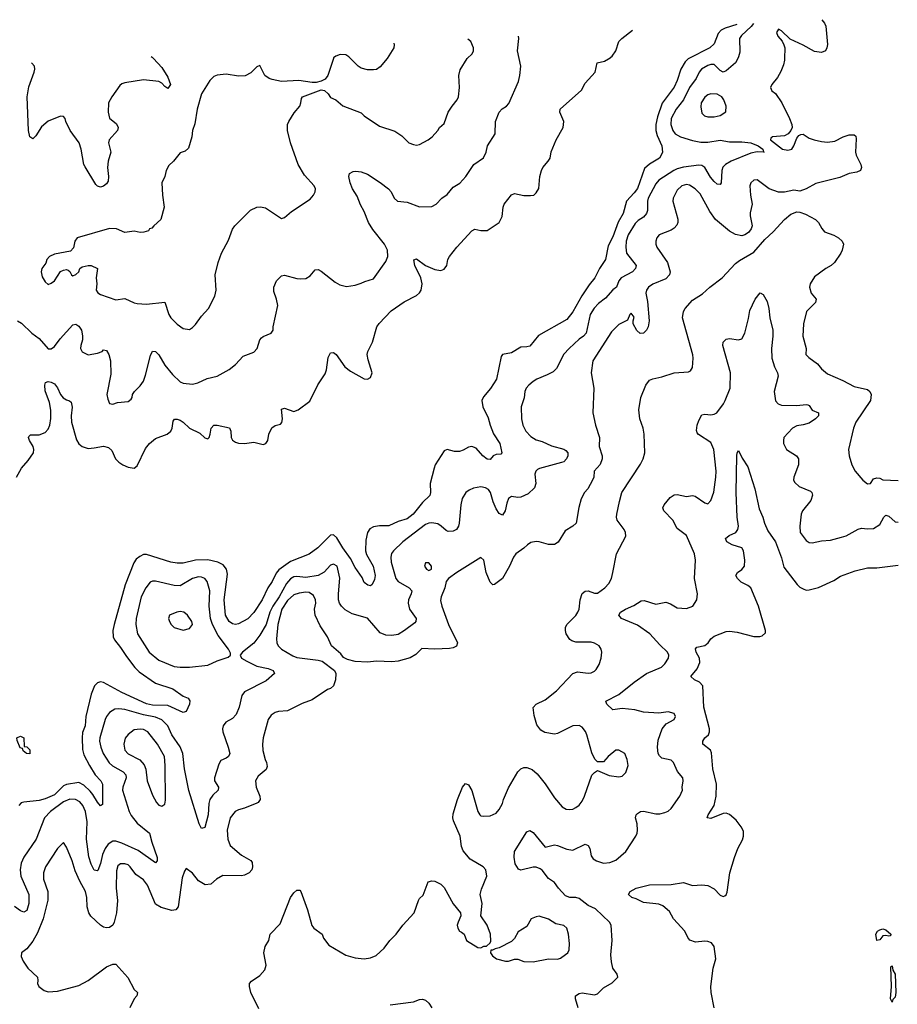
# Model space of a CAD drawing. Header units: inches. Extents: x 1834610 to 2027685, y 642842 to 774116.
# Tile 626 of 632: x 2010904 to 2016624, y 763834 to 770253. Entities that reach past the tile are written whole.
import ezdxf

# ---------------------------------------------------------------- set-up
doc = ezdxf.new("R2010")
doc.units = ezdxf.units.IN
doc.header["$MEASUREMENT"] = 0
doc.layers.add('C0716', color=7, linetype='Continuous')
doc.layers.add('C0717', color=7, linetype='Continuous')

msp = doc.modelspace()

# ---------------------------------------------------------------- linework, layer by layer
at = {"layer": 'C0716', "color": 5}
for points, elevation in [([(2015584.5, 770000), (2015570, 769971.6), (2015510, 769919.2), (2015490, 769911.9), (2015470, 769922.2), (2015430, 769960.2), (2015410, 769961.5), (2015390, 769954.9), (2015348.3, 769930), (2015332.8, 769910), (2015314.1, 769870), (2015269.1, 769810), (2015230.4, 769729.6), (2015183.3, 769670), (2015150.1, 769610), (2015148.9, 769570), (2015161.2, 769530), (2015175.6, 769510), (2015211.7, 769490), (2015290, 769464.9), (2015344.3, 769455.7), (2015390, 769455.1), (2015470, 769468.6), (2015530, 769457), (2015610, 769457), (2015668.8, 769450), (2015717.6, 769430), (2015747.4, 769410), (2015751.5, 769391.5), (2015756, 769390), (2015711, 769391), (2015670, 769383.4), (2015541.7, 769330), (2015505.3, 769310), (2015488, 769292), (2015480.1, 769270), (2015475.9, 769190), (2015470, 769177.6), (2015450, 769179.8), (2015430, 769197.2), (2015406.9, 769226.9), (2015369.4, 769289.4), (2015350, 769301.7), (2015330, 769304.5), (2015230, 769292.4), (2015190, 769279.9), (2015167.5, 769270), (2015070, 769206.6), (2015050, 769182.4), (2015000.3, 769090), (2014995.6, 769070), (2014996.2, 769010), (2014990.6, 768989.4), (2014970, 768964.8), (2014936.2, 768943.8), (2014916.1, 768923.9), (2014870.6, 768850), (2014857.3, 768810), (2014854, 768770), (2014860.1, 768730), (2014921.3, 768650), (2014917.5, 768630), (2014898.8, 768610), (2014823.8, 768570), (2014808.7, 768550), (2014793.8, 768510), (2014770, 768492.1), (2014721.4, 768438.6), (2014677.1, 768402.9), (2014647.7, 768372.3), (2014622.7, 768330), (2014596.6, 768210), (2014579.7, 768190), (2014550, 768169.8), (2014485.3, 768110), (2014450, 768072.6), (2014402, 767978), (2014382, 767958), (2014343, 767937), (2014274.9, 767910), (2014250, 767894.2), (2014221.7, 767870), (2014206.3, 767850), (2014196.9, 767830), (2014191.3, 767788.7), (2014172.4, 767730), (2014174.9, 767650), (2014183.8, 767610), (2014202.6, 767570), (2014234.8, 767534.8), (2014270, 767514.4), (2014310, 767502), (2014370, 767474), (2014450, 767452.8), (2014464.5, 767444.5), (2014476.5, 767430), (2014476.9, 767410), (2014468.8, 767390), (2014450, 767371.1), (2014434.9, 767365.1), (2014292, 767328), (2014279.7, 767320.3), (2014268.8, 767310), (2014261.5, 767290), (2014269.3, 767230), (2014258.7, 767201.3), (2014217.6, 767162.4), (2014170, 767139.7), (2014150, 767137.6), (2014110, 767143.6), (2014090, 767132.3), (2014078.6, 767101.4), (2014069.1, 767050.9), (2014050, 767022.9), (2014030, 767033.3), (2014010, 767064), (2013989.9, 767110), (2013973.2, 767170), (2013960.3, 767190), (2013940.9, 767200.9), (2013910, 767206.6), (2013861.4, 767198.6), (2013833.8, 767186.2), (2013812.4, 767170), (2013789, 767131), (2013778.3, 767090), (2013769.3, 766970), (2013764.7, 766950), (2013751.6, 766928.4), (2013730, 766918.3), (2013697.3, 766917.3), (2013683.3, 766923.3), (2013652.1, 766952.1), (2013630, 766965.6), (2013590, 766973), (2013570, 766969.9), (2013550, 766961.7), (2013401.7, 766850), (2013339.5, 766790), (2013327.1, 766772.9), (2013322, 766750), (2013324.6, 766715.4), (2013355, 766610), (2013371.4, 766591.4), (2013443.6, 766550), (2013459.1, 766530), (2013455.2, 766510), (2013437.7, 766470), (2013436, 766450), (2013445.4, 766410), (2013487.2, 766350), (2013486.7, 766330), (2013479.2, 766320.8), (2013413.1, 766270), (2013370, 766244.6), (2013330, 766237.2), (2013290, 766239.5), (2013254.6, 766254.6), (2013170, 766350.9), (2013070, 766379.9), (2013026.2, 766406.2), (2013001.9, 766430), (2012988.5, 766450), (2012982.3, 766470), (2012981, 766510), (2012991.4, 766611.4), (2012972.2, 766690), (2012950, 766703.7), (2012930, 766696.5), (2012888.1, 766651.9), (2012850.1, 766629.9), (2012770, 766616), (2012710, 766622.8), (2012690, 766620.1), (2012670, 766606.7), (2012643.1, 766576.9), (2012594.4, 766490), (2012553.5, 766430), (2012534.7, 766390), (2012510.4, 766309.6), (2012470, 766241.4), (2012430, 766187.6), (2012355.5, 766130), (2012340.7, 766110), (2012350.6, 766090), (2012384.9, 766070), (2012450, 766039.2), (2012522.5, 766022.5), (2012556.3, 766010), (2012564.9, 765990), (2012510, 765942), (2012368.8, 765870), (2012352.2, 765847.8), (2012333.4, 765770), (2012315.8, 765724.2), (2012290, 765696.9), (2012247, 765673), (2012230.5, 765650), (2012224.9, 765630), (2012227.4, 765610), (2012263.8, 765510), (2012273.8, 765470), (2012264.9, 765450), (2012250, 765438.3), (2012216, 765424), (2012201.5, 765398.5), (2012174.7, 765310), (2012172.9, 765290), (2012198.7, 765250), (2012198, 765230), (2012163.1, 765196.9), (2012144.2, 765170), (2012136.8, 765143.2), (2012131.7, 765068.3), (2012110, 764986), (2012090, 764980.5), (2012073.7, 765010), (2012007.2, 765227.2), (2011977.7, 765370), (2011968.3, 765470), (2011950, 765511.6), (2011896.2, 765590), (2011869.9, 765650), (2011830, 765688.7), (2011790, 765706.8), (2011710, 765722.1), (2011590, 765755.6), (2011550, 765760.7), (2011523.1, 765756.9), (2011490, 765736.3), (2011470.2, 765709.8), (2011461.6, 765690), (2011425.5, 765570), (2011424.6, 765550), (2011431.8, 765510), (2011447, 765470), (2011487.2, 765407.2), (2011508.2, 765388.2), (2011578.2, 765350), (2011594.8, 765330), (2011596.8, 765310), (2011577.2, 765250), (2011575, 765230), (2011618.2, 765090), (2011630, 765064.7), (2011670, 765014.2), (2011750.2, 764950), (2011765.5, 764890), (2011799.7, 764790), (2011800.3, 764770), (2011790, 764755.6), (2011675.7, 764835.7), (2011570, 764885.2), (2011530, 764897.4), (2011510, 764897.3), (2011481.2, 764878.9), (2011461.9, 764850), (2011444.3, 764810), (2011430, 764752.7), (2011412.9, 764707.2), (2011410, 764702.9), (2011390, 764707.8), (2011370, 764747.3), (2011354.7, 764794.7), (2011339, 764910), (2011343.1, 765023.1), (2011331.8, 765090), (2011315.3, 765130), (2011294.8, 765154.8), (2011268.1, 765168.1), (2011230, 765171.6), (2011190, 765153.3), (2011105, 765090), (2011066, 765050), (2011011.2, 764910), (2010930, 764792.4), (2010913.4, 764753.4), (2010906.5, 764710), (2010910.7, 764670), (2010963, 764550), (2010963.2, 764490), (2010950, 764446), (2010930, 764435.1), (2010910, 764443.1), (2010870, 764471.6)], 260), ([(2010884, 767270), (2010916.4, 767330), (2010960, 767380), (2010993.3, 767430), (2010996.4, 767450), (2010992, 767470), (2010967.2, 767510), (2010960.5, 767530), (2010963.3, 767536.7), (2010973.4, 767546.6), (2011030, 767547.2), (2011070, 767560.7), (2011090, 767583.1), (2011099.8, 767610), (2011107.9, 767652.1), (2011107.5, 767707.5), (2011097.1, 767757.2), (2011070, 767834), (2011067.1, 767870), (2011072, 767888), (2011090, 767894.9), (2011110, 767890.4), (2011130, 767879.3), (2011150, 767853), (2011170.2, 767810.1), (2011187.9, 767787.8), (2011210, 767774.3), (2011228.9, 767768.9), (2011238.6, 767758.6), (2011246.1, 767726.1), (2011240.2, 767670), (2011241.2, 767630), (2011274.3, 767514.3), (2011290, 767487.4), (2011310.2, 767470.2), (2011350, 767458.5), (2011390, 767460.8), (2011450, 767472.6), (2011483.2, 767463.2), (2011505.4, 767445.4), (2011529.1, 767390), (2011550, 767369), (2011576.4, 767350), (2011610, 767334.7), (2011650, 767329.1), (2011670, 767344.6), (2011723.2, 767456.8), (2011748.9, 767491.1), (2011790, 767522.6), (2011864.7, 767550), (2011888.5, 767570), (2011898.2, 767590), (2011905.1, 767634.9), (2011912.3, 767647.7), (2011930, 767648.4), (2011950, 767641.1), (2011970, 767628.9), (2012011.5, 767590), (2012077.2, 767557.2), (2012110, 767527.4), (2012130, 767521.3), (2012138, 767530), (2012145.1, 767550), (2012151.4, 767590), (2012170, 767610.3), (2012190, 767610.3), (2012271.2, 767591.2), (2012279.5, 767570), (2012283.1, 767530), (2012290, 767510.8), (2012310, 767499.3), (2012330, 767493), (2012370, 767490.6), (2012430, 767499.1), (2012490, 767484.4), (2012508.7, 767490), (2012522, 767510), (2012527.3, 767550), (2012547.9, 767592.1), (2012570, 767608.2), (2012604.2, 767615.8), (2012613.4, 767626.6), (2012617.2, 767650), (2012610, 767714.8), (2012630, 767719.5), (2012690, 767699), (2012718.4, 767710), (2012794.4, 767765.6), (2012846.8, 767873.2), (2012896.1, 767943.9), (2012904.5, 767970), (2012915.6, 768050), (2012930, 768080.7), (2012950, 768083), (2012967.3, 768070), (2013023.8, 767990), (2013061.2, 767961.2), (2013150, 767912), (2013170, 767910.3), (2013190, 767920.4), (2013200.4, 767950), (2013175, 768035), (2013169, 768070), (2013172.8, 768090), (2013202.5, 768150), (2013230.9, 768250), (2013247, 768273), (2013325.9, 768354.1), (2013410, 768413.6), (2013490, 768455.8), (2013510, 768472.8), (2013521.5, 768490), (2013526.4, 768530), (2013519.2, 768570), (2013480.3, 768650), (2013472.9, 768687.1), (2013490, 768694), (2013550, 768650.2), (2013610, 768625.5), (2013650, 768618.9), (2013670, 768626.4), (2013688, 768650), (2013695.6, 768690), (2013706, 768710), (2013752.9, 768770), (2013850, 768876.4), (2013870, 768886.7), (2013910, 768878.9), (2013950, 768879.1), (2014030.2, 768929.8), (2014049.5, 768970), (2014054.8, 769030), (2014062.5, 769050), (2014110, 769110.3), (2014130, 769120.7), (2014190, 769107.3), (2014234, 769106), (2014254.5, 769110), (2014270, 769123.8), (2014288.1, 769151.9), (2014295.1, 769230), (2014304.7, 769270), (2014314.3, 769290), (2014349.6, 769330), (2014361.3, 769350), (2014368.5, 769391.5), (2014399.8, 769470), (2014446.8, 769550), (2014449.7, 769589.7), (2014425.1, 769650), (2014427, 769670), (2014565.6, 769794.4), (2014590, 769839.1), (2014654.5, 769910), (2014668.3, 769971.7), (2014716.3, 769983.7), (2014743, 769997), (2014746.7, 770000)], 240), ([(2010890.1, 768290.1), (2010914.8, 768274.8), (2010982.3, 768210), (2011030, 768174), (2011090, 768108.1), (2011110, 768107.5), (2011130, 768121.8), (2011166.7, 768173.3), (2011250, 768264.2), (2011270, 768267), (2011290, 768254), (2011307.2, 768230), (2011312.4, 768192.4), (2011313.6, 768166.4), (2011301.8, 768130), (2011301.2, 768110), (2011310, 768087.2), (2011350, 768068.9), (2011410, 768078.7), (2011441.2, 768090), (2011450, 768101), (2011470, 768096.3), (2011485.3, 768070), (2011496.4, 768030), (2011499, 767941), (2011472.4, 767810), (2011478, 767778), (2011490, 767751.3), (2011510, 767745.5), (2011541.7, 767758.3), (2011610, 767763), (2011630, 767778.8), (2011637, 767790), (2011639.5, 767810), (2011652, 767830), (2011690, 767866.7), (2011710, 767896.4), (2011724.5, 767935.5), (2011755.8, 768064.2), (2011770, 768092.4), (2011790, 768090.3), (2011810, 768068.7), (2011850, 768000.3), (2011899.7, 767939.7), (2011950, 767892.7), (2011970, 767883.7), (2012030, 767877.6), (2012065.5, 767885.5), (2012125.6, 767914.4), (2012190.8, 767929.2), (2012270, 767972.7), (2012310, 768006), (2012359.6, 768060.4), (2012430, 768084.9), (2012451, 768109), (2012470, 768166), (2012480.1, 768179.9), (2012490, 768188.2), (2012542, 768210), (2012556, 768230), (2012555.1, 768250), (2012585.6, 768390), (2012578.5, 768430), (2012561.3, 768481.3), (2012559.8, 768510), (2012576.8, 768550), (2012610, 768582.4), (2012630, 768587.7), (2012710, 768566.3), (2012736.6, 768563.4), (2012770, 768566.7), (2012797.7, 768582.3), (2012830, 768622), (2012850, 768623.8), (2012870, 768614.4), (2012961.2, 768541.2), (2012990, 768524.9), (2013034.2, 768514.2), (2013090, 768522.4), (2013130, 768534.9), (2013152.9, 768547.1), (2013210, 768563), (2013290, 768676.3), (2013302.7, 768710), (2013301.8, 768750), (2013280.9, 768790), (2013205.5, 768885.5), (2013176.8, 768930), (2013150, 769002), (2013125.4, 769045.4), (2013102.6, 769102.6), (2013074, 769150), (2013058.4, 769190), (2013049.4, 769230), (2013054, 769250), (2013076.6, 769263.4), (2013094, 769266), (2013130, 769260.3), (2013170, 769246.7), (2013252.7, 769192.7), (2013308.7, 769150), (2013325.3, 769130), (2013343.8, 769090), (2013366.8, 769070), (2013430, 769063.7), (2013510, 769032), (2013590, 769035.8), (2013618, 769050), (2013655.1, 769090), (2013690, 769113), (2013730, 769160.5), (2013772, 769188), (2013811.6, 769230), (2013864.7, 769310), (2013927.2, 769352.8), (2013944.5, 769390), (2013953.6, 769430), (2014003, 769510), (2014006.4, 769590), (2014029.8, 769650), (2014047.9, 769672.1), (2014076, 769690), (2014092.3, 769707.7), (2014155.3, 769850), (2014164.7, 769890), (2014169.6, 769949.7), (2014159.2, 770000)], 260), ([(2015265.2, 770000), (2015261.8, 769998.3), (2015241.1, 769978.9), (2015214.2, 769930), (2015190, 769857), (2015170, 769813.3), (2015091, 769709), (2015061.2, 769618.9), (2015051.1, 769570), (2015051.1, 769531.1), (2015058.4, 769498.4), (2015090.2, 769430), (2015092.9, 769390), (2015085.7, 769370), (2015073.7, 769350), (2015008.2, 769311.7), (2014977.6, 769282.4), (2014930, 769152.8), (2014910, 769123.9), (2014858.3, 769070), (2014836.6, 768990), (2014806, 768934), (2014770, 768837.4), (2014740.6, 768779.4), (2014722.3, 768690), (2014684.2, 768630), (2014653.4, 768570), (2014615.8, 768524.2), (2014567.3, 768452.7), (2014510, 768348.2), (2014470, 768299.2), (2014285.1, 768194.9), (2014230, 768125.1), (2014210, 768119.7), (2014170, 768119.1), (2014110, 768081.3), (2014050.6, 768069.4), (2014043, 768057), (2014011.6, 767908.4), (2013972.3, 767847.7), (2013926.4, 767793.6), (2013917.3, 767770), (2013923.2, 767730), (2013957.1, 767657.1), (2013969.7, 767609.7), (2013993.3, 767553.3), (2014032.5, 767490), (2014047.7, 767430), (2014039.5, 767420.5), (2014010, 767417.7), (2013991.2, 767408.8), (2013970, 767386.3), (2013950, 767387.7), (2013922.5, 767410), (2013878.7, 767458.7), (2013850.7, 767470.7), (2013830, 767466.8), (2013794.3, 767445.7), (2013770, 767437.8), (2013738.4, 767438.4), (2013690, 767451.3), (2013670, 767443), (2013612.8, 767350), (2013605.8, 767330), (2013580.2, 767230), (2013582.6, 767170), (2013577.3, 767150), (2013530, 767105), (2013467.9, 767030), (2013430, 766998.3), (2013370, 766982.1), (2013310, 766953.4), (2013250, 766953.3), (2013210, 766947.5), (2013186.2, 766933.9), (2013171, 766910), (2013160.6, 766859.4), (2013157.2, 766790), (2013165.5, 766765.5), (2013207.2, 766690), (2013220.3, 766630), (2013215.6, 766604.4), (2013200.7, 766570), (2013190, 766562), (2013173.4, 766566.6), (2013150, 766584.5), (2013136.2, 766616.2), (2013090, 766681.3), (2013061.2, 766741.2), (2013009.2, 766810), (2012970, 766875.1), (2012950, 766894.4), (2012930, 766893.3), (2012846.5, 766810), (2012790, 766768.4), (2012670, 766721), (2012594, 766666), (2012575.8, 766644.2), (2012549.5, 766590), (2012522, 766550), (2012484.6, 766470), (2012430, 766387.6), (2012390, 766346.8), (2012330, 766314), (2012310, 766309.7), (2012290, 766314.7), (2012270, 766329.8), (2012245.9, 766370), (2012237.4, 766470), (2012257.4, 766637.4), (2012251.8, 766670), (2012230, 766698.7), (2012196.4, 766716.4), (2012130, 766731.4), (2012050, 766729.9), (2011970, 766709.9), (2011930, 766709.8), (2011890, 766715.7), (2011730, 766765.3), (2011710, 766766.4), (2011686.1, 766753.9), (2011663.8, 766736.2), (2011648.4, 766711.6), (2011591.7, 766568.3), (2011520.4, 766310), (2011511.8, 766270), (2011513.7, 766230), (2011522.7, 766210), (2011561.2, 766161.1), (2011600.4, 766100.5), (2011654.7, 766030), (2011682.1, 766002.1), (2011790, 765927.1), (2011903.1, 765890), (2011970, 765842.6), (2012002.8, 765830), (2012012.7, 765812.7), (2012010.4, 765790.4), (2011990, 765742.7), (2011970, 765736.9), (2011870, 765782.5), (2011770, 765784.9), (2011730, 765792.8), (2011570, 765867), (2011450, 765932.1), (2011430, 765935.9), (2011410.1, 765929.9), (2011391.2, 765910), (2011370, 765856.2), (2011333.9, 765710), (2011329.7, 765650.3), (2011313.5, 765606.5), (2011310.1, 765570), (2011314, 765494), (2011321.1, 765461.1), (2011358.4, 765390), (2011395.7, 765330), (2011432.2, 765290), (2011444.6, 765270), (2011443, 765137), (2011430, 765127.6), (2011410, 765151.1), (2011381.4, 765201.4), (2011363.5, 765223.5), (2011321.6, 765261.6), (2011290, 765278.8), (2011210, 765266.7), (2011190, 765257.6), (2011130, 765199.4), (2011070, 765173), (2011030, 765162.2), (2010930, 765152.7), (2010912.7, 765147.3), (2010898.2, 765130)], 240), ([(2015888.7, 770000), (2015888.5, 769990), (2015881.7, 769958.3), (2015864.9, 769915.1), (2015842.9, 769877.1), (2015806, 769830), (2015798, 769810), (2015806.8, 769790), (2015830, 769772.7), (2015871.6, 769711.6), (2015922.3, 769610), (2015937.1, 769570), (2015938.8, 769550), (2015930.8, 769530), (2015914, 769510), (2015890, 769495.1), (2015810.6, 769489.4), (2015799.6, 769480.4), (2015798, 769470), (2015876.5, 769410), (2015910, 769401.5), (2015936.9, 769410), (2015950.4, 769430), (2015970, 769481.6), (2015982.5, 769497.5), (2015996.1, 769503.9), (2016010, 769505.7), (2016050, 769481.5), (2016082.8, 769470), (2016130, 769458.6), (2016170, 769454.7), (2016218, 769462), (2016270.9, 769489.1), (2016310, 769503.1), (2016343.4, 769503.4), (2016353.9, 769493.9), (2016356.3, 769476.3), (2016352.8, 769390), (2016356.9, 769370), (2016385.8, 769310), (2016390.4, 769290), (2016383.8, 769270), (2016361.3, 769258.7), (2016310, 769250.8), (2016250, 769223.5), (2016094.1, 769185.9), (2016030, 769149.6), (2015990, 769135.1), (2015950, 769142.7), (2015890, 769129.5), (2015850, 769129.6), (2015790, 769151.3), (2015710, 769209.6), (2015690, 769207), (2015670.6, 769190), (2015663.7, 769170), (2015667.2, 769110), (2015678.5, 769050), (2015666.1, 768993.9), (2015666.2, 768973.8), (2015678.8, 768910), (2015672, 768890), (2015653.8, 768866.2), (2015630.2, 768849.8), (2015610, 768843.1), (2015570, 768852), (2015530, 768874.6), (2015440.3, 768950), (2015401.7, 769001.7), (2015338.5, 769118.5), (2015307.6, 769150), (2015270, 769174), (2015250, 769179.1), (2015219.5, 769170), (2015190, 769141.1), (2015164.2, 769090), (2015162.2, 769070), (2015193.7, 768953.6), (2015193.2, 768930), (2015186.7, 768913.3), (2015170, 768893.8), (2015150, 768880.8), (2015073, 768850), (2015056.4, 768830), (2015050.4, 768810), (2015050.4, 768790), (2015058, 768770), (2015126.7, 768670), (2015142.9, 768610), (2015139.7, 768590), (2015116.2, 768563.8), (2015030.2, 768529.8), (2015003.1, 768510), (2014990.3, 768490), (2014984.9, 768470), (2014995.3, 768415.3), (2015007, 768290), (2015001.1, 768250), (2014990, 768228.3), (2014970, 768208.3), (2014947.6, 768207.6), (2014927.1, 768227.1), (2014902.4, 768270), (2014902, 768290), (2014910, 768314), (2014890, 768339.5), (2014880.5, 768330), (2014865.2, 768294.8), (2014810, 768265.6), (2014760.9, 768219.1), (2014639.3, 768030), (2014629.3, 767950), (2014646.2, 767850), (2014640.3, 767690), (2014658.2, 767610), (2014682.7, 767530), (2014681.7, 767470), (2014700.7, 767410), (2014701.3, 767390), (2014687.4, 767352.6), (2014649.3, 767310.7), (2014645.7, 767270), (2014637, 767250), (2014606.4, 767193.6), (2014586.4, 767170), (2014564.4, 767130), (2014547.8, 767072.2), (2014530.3, 766970), (2014509.3, 766950.7), (2014458.9, 766921.1), (2014413.7, 766846.3), (2014390, 766831.1), (2014350, 766832.1), (2014290, 766849.7), (2014270, 766851), (2014236.3, 766843.7), (2014213, 766830), (2014190, 766807.8), (2014137.6, 766770), (2014123.1, 766750), (2014096, 766690), (2014050.4, 766610), (2013998, 766570), (2013988.5, 766568.5), (2013970, 766586), (2013944.5, 766650), (2013930, 766729), (2013910, 766746.6), (2013752.7, 766650), (2013698, 766610), (2013683.8, 766590), (2013675.8, 766550), (2013650.3, 766490), (2013647.5, 766467.5), (2013656, 766430), (2013699.2, 766310), (2013757.8, 766190), (2013752, 766168), (2013730, 766157.2), (2013705.7, 766154.3), (2013610, 766149.8), (2013525.9, 766154.1), (2013485.4, 766114.6), (2013450, 766091.6), (2013370, 766071.8), (2013330, 766067.6), (2013230, 766071.6), (2013170, 766064.5), (2013090, 766069.3), (2013040.9, 766080.9), (2013014.8, 766094.8), (2012998, 766118), (2012935.8, 766170), (2012909.8, 766230), (2012862, 766302), (2012830.8, 766370), (2012826.5, 766410), (2012834.5, 766450), (2012832.8, 766470), (2012818.5, 766498.5), (2012790, 766518.4), (2012770, 766521.1), (2012724.9, 766515.1), (2012690, 766503.4), (2012650, 766466.9), (2012612.2, 766410), (2012586.8, 766310), (2012577.2, 766217.2), (2012580.2, 766190), (2012588.2, 766170), (2012610.1, 766150.1), (2012684.9, 766104.9), (2012710, 766095), (2012850, 766078), (2012876.4, 766070), (2012956.3, 766010), (2012963.7, 765990), (2012962.4, 765950), (2012948.8, 765910), (2012930, 765893.7), (2012910, 765886.6), (2012810, 765817.8), (2012745.7, 765794.3), (2012650, 765746.2), (2012590, 765743.5), (2012570, 765736.4), (2012542.1, 765717.9), (2012522.9, 765690), (2012491, 765570), (2012485.5, 765530), (2012489.4, 765489.4), (2012503.8, 765430), (2012513.2, 765410), (2012516.5, 765383.5), (2012510, 765365.6), (2012457.8, 765322.2), (2012441.2, 765290), (2012445.8, 765250), (2012468.3, 765190), (2012470.8, 765169.2), (2012458, 765150), (2012450, 765145.5), (2012370, 765113.1), (2012330, 765102.7), (2012308.8, 765090), (2012276.5, 765050), (2012257.1, 764970), (2012259.8, 764910), (2012276.5, 764870), (2012350, 764806.5), (2012411, 764771), (2012418.2, 764758.2), (2012421.7, 764730), (2012416.5, 764710), (2012399.3, 764690), (2012370, 764675.1), (2012350, 764670.9), (2012227.1, 764672.9), (2012187.7, 764650), (2012150, 764618), (2012112.1, 764612.1), (2012070, 764638.7), (2012030, 764689.7), (2011990, 764719.3), (2011977.3, 764702.7), (2011961.9, 764658.2), (2011937.2, 764470), (2011922, 764450), (2011894.5, 764445.5), (2011825.7, 764465.7), (2011790, 764486.6), (2011736.5, 764610), (2011710, 764646), (2011661.1, 764681.1), (2011624.2, 764730), (2011610, 764742.2), (2011590, 764750.6), (2011562, 764750), (2011544.4, 764735.6), (2011535, 764705), (2011533.1, 764590), (2011540.9, 764510), (2011534.3, 764430), (2011520.2, 764370), (2011510.8, 764349.2), (2011490, 764333.5), (2011470, 764331.9), (2011450, 764336.4), (2011430, 764349.7), (2011368.2, 764408.2), (2011354.9, 764430), (2011343.4, 764470), (2011341.6, 764530), (2011332.8, 764570), (2011295.8, 764635.8), (2011264.8, 764704.8), (2011246.5, 764770), (2011210, 764859), (2011190, 764888.7), (2011150, 764849.6), (2011072.3, 764730), (2011058.3, 764690), (2011059.5, 764650), (2011087.4, 764570), (2011088.2, 764511.8), (2011056, 764390), (2011019.9, 764300.1), (2010990, 764245.4), (2010950, 764195.6), (2010914.8, 764170), (2010913.7, 764146.3), (2010926, 764114), (2010956.9, 764070), (2011019.5, 764010), (2011023.1, 763990), (2011019.5, 763970), (2011028.8, 763950), (2011063.5, 763923.5), (2011090, 763914.4), (2011150, 763919.7), (2011290, 763955.6), (2011350.7, 763989.3), (2011470, 764077.1), (2011510, 764096.3), (2011530, 764096.3), (2011609.3, 764009.3), (2011650, 763930.7), (2011672, 763910), (2011666.8, 763890), (2011650, 763869.2), (2011621.1, 763810)], 280), ([(2011776, 770000), (2011830, 769941.3), (2011870, 769878.4), (2011887.2, 769830), (2011870, 769804.2), (2011850, 769816.9), (2011830, 769839.7), (2011809.8, 769849.8), (2011710, 769860.2), (2011590, 769841.3), (2011570, 769834.5), (2011556.5, 769823.5), (2011503.8, 769750), (2011483.7, 769710), (2011481.3, 769650), (2011484.9, 769630), (2011490.3, 769610.3), (2011534.7, 769574.7), (2011546.5, 769550), (2011542, 769530), (2011487.9, 769470), (2011483.2, 769450), (2011497.8, 769390), (2011480.7, 769330), (2011475.5, 769290), (2011482.6, 769230), (2011480.3, 769199.7), (2011470, 769182), (2011450, 769167.3), (2011430, 769160.7), (2011410, 769167.3), (2011399.1, 769179.1), (2011330, 769293.6), (2011322.2, 769310), (2011303.8, 769410), (2011291.9, 769450), (2011233.5, 769530), (2011204, 769590), (2011201.2, 769610), (2011190, 769621.2), (2011170, 769624), (2011090, 769591.6), (2011046.4, 769553.6), (2011010, 769496), (2010990, 769476), (2010970, 769489.2), (2010961.5, 769530), (2010952.8, 769750), (2010964.2, 769815.8), (2010997.4, 769910), (2011001.6, 769930), (2010999.5, 769950), (2010982.7, 769970), (2010981.3, 769971.1)], 260), ([(2012948.3, 770000), (2012911.8, 769888.2), (2012894.9, 769865.1), (2012870, 769852.7), (2012835.9, 769844.1), (2012810, 769843.7), (2012723.9, 769856.1), (2012610, 769851.2), (2012550, 769862.6), (2012529.3, 769870), (2012502, 769890), (2012470, 769955.3), (2012450, 769945.2), (2012410, 769906.6), (2012373.7, 769886.3), (2012330, 769886), (2012250, 769898), (2012190, 769891.5), (2012170, 769882), (2012142.5, 769857.5), (2012088.8, 769770), (2012061.5, 769670), (2012045.8, 769574.2), (2012030.3, 769530), (2012026.4, 769490), (2012004.1, 769415.9), (2011983, 769397), (2011950, 769384), (2011907.3, 769330), (2011876.5, 769303.5), (2011858, 769270), (2011850.4, 769230), (2011830.7, 769190), (2011834.9, 769110), (2011846, 769030), (2011824.7, 768950), (2011778, 768910), (2011765.8, 768894.2), (2011750, 768888.7), (2011743, 768877), (2011712.2, 768867.8), (2011690, 768865.1), (2011650, 768874.3), (2011590, 768865.1), (2011535.3, 768890), (2011490, 768892.6), (2011278, 768830), (2011264, 768810), (2011254.8, 768765.2), (2011235.3, 768744.7), (2011130, 768725.4), (2011099.1, 768710), (2011080.5, 768690), (2011073.4, 768666.6), (2011048.8, 768631.1), (2011044.4, 768610), (2011050, 768576), (2011070, 768544), (2011090, 768526.8), (2011110, 768534.8), (2011130, 768551), (2011169.3, 768610.7), (2011190, 768621), (2011210, 768624.7), (2011219.8, 768619.8), (2011230, 768612), (2011241, 768590), (2011250, 768584), (2011270, 768590.8), (2011289.2, 768610), (2011296, 768630), (2011310, 768642), (2011350, 768651), (2011370, 768650.8), (2011411, 768630), (2011403.1, 768570), (2011405.7, 768530), (2011401.7, 768490), (2011412.6, 768472.6), (2011430, 768461.1), (2011530, 768426.3), (2011590, 768435.8), (2011650, 768407), (2011670, 768402.6), (2011730, 768398.9), (2011850, 768410.7), (2011876, 768330), (2011890, 768308.4), (2011930, 768267.7), (2011970, 768239.1), (2012010, 768234), (2012030, 768247.3), (2012050, 768265.5), (2012090, 768320.4), (2012134.7, 768370), (2012175.6, 768450), (2012185.1, 768490), (2012178.3, 768590), (2012197.6, 768670), (2012219.7, 768730), (2012264.5, 768815.5), (2012290, 768887.3), (2012306.6, 768910), (2012409, 769011), (2012450, 769031.5), (2012473.8, 769033.8), (2012506.7, 769026.7), (2012610, 768957.3), (2012630, 768964), (2012676.6, 769003.4), (2012796.6, 769083.4), (2012819.5, 769110), (2012829.4, 769130), (2012831.8, 769150), (2012823.7, 769170), (2012760, 769240), (2012718.3, 769310), (2012669.7, 769450), (2012649.5, 769530.5), (2012649.4, 769570), (2012658, 769590), (2012693.4, 769646.6), (2012729.2, 769690), (2012737.2, 769710), (2012741.2, 769738.8), (2012748, 769750), (2012870, 769796), (2012890, 769791), (2012914.8, 769770), (2012930, 769746), (2012964.7, 769730), (2013010, 769690.8), (2013130, 769646), (2013150, 769626.8), (2013250, 769559.1), (2013350, 769526), (2013394.9, 769494.9), (2013440.7, 769450), (2013470, 769438.7), (2013490, 769435.8), (2013510, 769439.5), (2013566.6, 769470), (2013593.2, 769490), (2013630, 769531), (2013640.9, 769550), (2013670, 769575.8), (2013697.8, 769650), (2013722, 769690), (2013754.6, 769730), (2013763.2, 769750), (2013771.7, 769810), (2013765.3, 769890), (2013774, 769926), (2013819.6, 770000)], 280), ([(2013299.8, 770000.1), (2013253.2, 769946.8), (2013230, 769929.3), (2013210, 769926), (2013170, 769926.6), (2013130, 769936), (2013110, 769949.4), (2013061.2, 770000)], 280), ([(2012463.5, 763803.5), (2012409.5, 763910), (2012400.9, 763950), (2012402.7, 763970), (2012415.9, 763984.1), (2012470, 764022), (2012500.8, 764059.2), (2012509.6, 764090), (2012495.6, 764170), (2012504.2, 764210), (2012527.8, 764250), (2012535.6, 764290), (2012602.2, 764357.8), (2012669.6, 764530), (2012690, 764560.7), (2012710, 764577.3), (2012730, 764578.8), (2012737.3, 764570), (2012779.5, 764450), (2012807.8, 764347.8), (2012820.5, 764330), (2012876.3, 764290), (2012884.4, 764264.4), (2012919.9, 764219.9), (2013030, 764154), (2013090, 764135.8), (2013150, 764130.4), (2013190, 764136.4), (2013227, 764153), (2013279.5, 764200.5), (2013315.6, 764250), (2013358.4, 764290), (2013401.6, 764350), (2013475.1, 764430), (2013503, 764510), (2013510, 764524), (2013534.3, 764545.7), (2013567.2, 764632.8), (2013590, 764639.3), (2013610, 764636.4), (2013650, 764616.4), (2013670, 764595.5), (2013730, 764488), (2013776.4, 764430), (2013780.4, 764410), (2013760.9, 764370), (2013755.6, 764350), (2013758.8, 764330), (2013770, 764310.5), (2013784.7, 764304.7), (2013801, 764290), (2013816, 764250), (2013890, 764204.7), (2013910, 764202), (2013930, 764212), (2013947.3, 764212.7), (2013970, 764234), (2013974.6, 764245.4), (2013973.2, 764290), (2013950, 764349), (2013909.4, 764410), (2013918.7, 764490), (2013905.1, 764550), (2013914.5, 764585.5), (2013947.8, 764670), (2013941.3, 764710), (2013924.5, 764730), (2013841, 764781), (2013793.8, 764833.8), (2013782.7, 764862.7), (2013774, 764930), (2013731.9, 765030), (2013727.7, 765050), (2013730, 765074.8), (2013757.7, 765170), (2013790, 765250.5), (2013810, 765272.7), (2013830, 765265.5), (2013850, 765227.3), (2013889.2, 765090), (2013903.1, 765070), (2013910, 765063.1), (2013930, 765060.5), (2013970, 765062.8), (2014010, 765080.5), (2014030, 765104.9), (2014050, 765142.8), (2014056.4, 765170), (2014090, 765246), (2014150.9, 765349.1), (2014170, 765368.4), (2014190, 765377.1), (2014210, 765377.1), (2014244.7, 765364.7), (2014277.4, 765337.4), (2014330, 765270.4), (2014390, 765179.3), (2014440.3, 765120.2), (2014466, 765106), (2014490, 765103.7), (2014510, 765107), (2014530, 765117.6), (2014550, 765133), (2014570, 765159.1), (2014586, 765190), (2014632.3, 765327.7), (2014650, 765346), (2014670, 765358), (2014745.9, 765325.9), (2014810, 765317.6), (2014830, 765321.6), (2014854.1, 765345.9), (2014869.7, 765390), (2014864, 765430), (2014849.3, 765470), (2014810, 765491.6), (2014790, 765491.5), (2014740.7, 765450), (2014710, 765415.3), (2014670, 765415.3), (2014652.9, 765432.9), (2014633.6, 765473.6), (2014600.4, 765590), (2014591.5, 765611.5), (2014570, 765639.7), (2014550, 765651.1), (2014510, 765649.8), (2014410, 765598.9), (2014390, 765594.3), (2014325.9, 765605.9), (2014300.6, 765620.6), (2014275.6, 765655.6), (2014256.3, 765716.3), (2014251.3, 765768.7), (2014269.5, 765790), (2014330, 765818.9), (2014402.7, 765877.3), (2014510, 765990.4), (2014539.1, 766000.9), (2014610, 765992), (2014630, 765995.3), (2014650, 766004.9), (2014662.6, 766017.4), (2014681.2, 766050), (2014694, 766090), (2014698.9, 766130), (2014694.7, 766150), (2014681.6, 766170), (2014650, 766188.4), (2014630, 766193.8), (2014530, 766195.4), (2014503.3, 766203.3), (2014490, 766212.3), (2014465.6, 766250), (2014460.7, 766270), (2014462, 766290), (2014470, 766311), (2014530, 766368.2), (2014541.7, 766390), (2014550.6, 766410), (2014556.4, 766470), (2014570, 766512.7), (2014590, 766526.7), (2014610, 766528.8), (2014650, 766514.6), (2014670, 766513.4), (2014718.9, 766550), (2014743.6, 766576.4), (2014760.4, 766610), (2014770.7, 766649.3), (2014793.3, 766770), (2014854.8, 766885.2), (2014853.2, 766910), (2014843.7, 766930), (2014798.7, 766990), (2014794.7, 767010), (2014796.9, 767030), (2014812.6, 767112.6), (2014829.1, 767170.9), (2014950, 767355.5), (2014966.9, 767390), (2014978.9, 767430), (2014975.4, 767550), (2014967.4, 767590), (2014946, 767650), (2014939.3, 767710), (2014953.5, 767790), (2014985.2, 767870), (2015010, 767902.3), (2015030, 767911.6), (2015090, 767924.9), (2015170, 767951.6), (2015262.5, 767957.5), (2015275.6, 767964.4), (2015290, 767984.7), (2015294.3, 768045.7), (2015291.2, 768068.8), (2015223.5, 768310), (2015229.8, 768350), (2015241.7, 768370), (2015290, 768424.4), (2015353.7, 768466.3), (2015402, 768510), (2015482.4, 768570), (2015570, 768664), (2015596.4, 768683.6), (2015690, 768736.4), (2015760.5, 768819.5), (2015816.3, 768870), (2015888.8, 768951.1), (2015930, 768985.7), (2015970, 768999.5), (2015990, 768998), (2016025.3, 768985.2), (2016090.8, 768950), (2016110.4, 768930.3), (2016131.9, 768891.9), (2016150.4, 768870.3), (2016210, 768848.4), (2016240.7, 768830), (2016264, 768810), (2016272.7, 768790), (2016266, 768750), (2016257.1, 768730), (2016215.3, 768670), (2016194, 768650), (2016157.6, 768630), (2016084.2, 768575.8), (2016055.8, 768530), (2016052.7, 768510), (2016063, 768470), (2016095.8, 768430), (2016092, 768410), (2016033.1, 768350), (2016012.6, 768270), (2016009.3, 768190), (2016031.1, 768110), (2016029.2, 768070), (2016047.4, 768050), (2016103.6, 768010), (2016130, 767976.4), (2016170, 767944.4), (2016270, 767900.3), (2016342.5, 767862.5), (2016430, 767841.7), (2016444.9, 767830), (2016453.8, 767810), (2016450.2, 767769.8), (2016354, 767630), (2016338.7, 767590), (2016306.5, 767450), (2016310.2, 767410.2), (2016327, 767350), (2016350.6, 767310), (2016400.5, 767250), (2016430, 767227.2), (2016450, 767230.3), (2016470, 767258.7), (2016490, 767267.1), (2016510, 767264.6), (2016530, 767254), (2016630, 767249.2)], 280), ([(2014544, 763810), (2014526.9, 763870), (2014527.8, 763890), (2014550, 763905.3), (2014570, 763908.9), (2014650, 763896.5), (2014670, 763903.1), (2014710, 763942), (2014766.8, 763973.2), (2014802, 764010), (2014799, 764030), (2014769.6, 764069.6), (2014760.7, 764110), (2014756.3, 764156.3), (2014765.1, 764250), (2014759.7, 764350), (2014748, 764370), (2014656.1, 764456.1), (2014610, 764478.3), (2014550, 764523.1), (2014530, 764530.9), (2014490, 764529.8), (2014461.4, 764541.4), (2014416.5, 764590), (2014390, 764628.5), (2014350, 764654.8), (2014310, 764708.5), (2014297.5, 764717.5), (2014270, 764727.7), (2014250, 764727.9), (2014170, 764708), (2014155.2, 764715.2), (2014134, 764750), (2014126.8, 764793.2), (2014129.3, 764830), (2014210, 764957.3), (2014230, 764968), (2014250, 764954.4), (2014330, 764859.3), (2014390, 764874), (2014410.1, 764870.1), (2014470, 764844.9), (2014510, 764838.6), (2014590, 764878.9), (2014610.3, 764870), (2014619.7, 764850), (2014630, 764800.7), (2014642.3, 764782.3), (2014663, 764770), (2014710, 764754.9), (2014750, 764757.6), (2014790, 764774), (2014855.1, 764830), (2014920.5, 764930), (2014929.6, 764950), (2014931.3, 764970), (2014928, 765010), (2014917.6, 765050), (2014922.4, 765070), (2014930, 765078.4), (2014950, 765090.3), (2014970, 765093.4), (2015050, 765075.2), (2015075.6, 765075.6), (2015110, 765083.2), (2015130, 765092.6), (2015151.1, 765110), (2015207.6, 765190), (2015223.7, 765230), (2015222, 765250), (2015229.6, 765290), (2015225.6, 765310), (2015190.9, 765350.9), (2015166.6, 765410), (2015150, 765424.5), (2015090, 765438), (2015074.3, 765454.3), (2015066.6, 765470), (2015060.3, 765510), (2015064.7, 765555.3), (2015090.8, 765629.2), (2015116.9, 765663.1), (2015170, 765691.3), (2015179.3, 765710), (2015169, 765730), (2015130, 765739.7), (2015070, 765732.8), (2014970, 765738.9), (2014914, 765754), (2014830, 765762.5), (2014770, 765754.7), (2014731.8, 765790), (2014723.7, 765810), (2014810, 765853), (2014910, 765933.4), (2014989.5, 765990), (2015087.2, 766032.8), (2015110, 766053.4), (2015133, 766090), (2015135.1, 766110), (2015127, 766130), (2015076.5, 766176.5), (2015012, 766250), (2014930, 766305.7), (2014826, 766350), (2014809.6, 766370), (2014819.5, 766390), (2014852, 766410), (2014906.2, 766433.8), (2014955.2, 766464.8), (2014973.6, 766466.4), (2015050, 766442.2), (2015114.7, 766454.7), (2015145.4, 766445.4), (2015190, 766417.6), (2015250, 766414.9), (2015290.9, 766429.1), (2015317, 766470), (2015321.3, 766510), (2015302.8, 766610), (2015309.7, 766730), (2015302.2, 766770), (2015249.8, 766889.8), (2015190, 766935.1), (2015160.4, 766990), (2015103.1, 767050), (2015096.9, 767070), (2015104, 767090), (2015143.1, 767136.9), (2015170, 767154.9), (2015190, 767156.9), (2015250, 767144), (2015290, 767150.3), (2015306.9, 767146.9), (2015370, 767102.4), (2015390, 767096.3), (2015410, 767118.8), (2015427.7, 767172.3), (2015441.8, 767270), (2015443, 767310), (2015427.5, 767450), (2015410, 767495.7), (2015329.1, 767549.1), (2015320.3, 767560.3), (2015315.5, 767575.5), (2015320.3, 767610), (2015330, 767640.2), (2015350, 767676.3), (2015370, 767682.2), (2015410, 767676.6), (2015430, 767680.2), (2015448, 767690), (2015491.6, 767748.4), (2015502.4, 767770), (2015534.2, 767850), (2015537.8, 767950), (2015487.4, 768130), (2015488.3, 768150), (2015510, 768170.4), (2015530, 768173.7), (2015590, 768166), (2015610, 768173.4), (2015629.8, 768210.2), (2015654.9, 768305.1), (2015662.8, 768357.2), (2015697, 768430), (2015730, 768472), (2015750, 768462), (2015775.8, 768415.8), (2015787.9, 768370), (2015793.2, 768310), (2015812.5, 768230), (2015813.5, 768190), (2015803.5, 768110), (2015805.9, 768045.9), (2015824.2, 767990), (2015843.2, 767950), (2015846.9, 767930), (2015821.3, 767830), (2015830, 767767.3), (2015847.9, 767747.9), (2015870, 767740.9), (2015970, 767738), (2016030, 767744.4), (2016041.7, 767741.7), (2016050, 767737.1), (2016070, 767706.5), (2016111.3, 767690), (2016110.5, 767670), (2016090.2, 767650), (2016050, 767623.2), (2016010, 767610.7), (2015970, 767605.6), (2015942.3, 767590), (2015885.3, 767530), (2015882, 767510), (2015882.4, 767490), (2015903, 767450), (2015968.4, 767410), (2015981.3, 767390), (2015980.2, 767350), (2015950.3, 767270), (2015948.9, 767250), (2015955.6, 767235.6), (2015984.9, 767210), (2016058.5, 767178.5), (2016067.2, 767170), (2016072.5, 767152.5), (2016061.4, 767118.6), (2016006, 767050), (2015998.7, 767030), (2015988.7, 766950), (2015990.4, 766910), (2016030, 766857.3), (2016050, 766843.8), (2016070, 766843.1), (2016130, 766855.8), (2016190, 766860.2), (2016261.1, 766878.9), (2016291.7, 766888.3), (2016370, 766931.5), (2016390, 766937.7), (2016430, 766932.8), (2016470, 766936.9), (2016510, 766962), (2016537.6, 767010), (2016550, 767023.2), (2016570, 767016), (2016610, 766979), (2016630, 766976.2)], 260), ([(2015429.8, 763810), (2015411.5, 763910), (2015409.9, 763950.1), (2015425.2, 764070), (2015440.5, 764130), (2015431.3, 764210), (2015414, 764234), (2015390, 764243.4), (2015370, 764245.6), (2015310, 764239.8), (2015272.8, 764252.8), (2015258.3, 764270), (2015239.2, 764310), (2015165.4, 764390), (2015139, 764439), (2015095.8, 764475.8), (2015070, 764485.7), (2014970, 764497.4), (2014921.8, 764521.8), (2014894, 764530), (2014872.3, 764550), (2014882.7, 764570), (2014922.7, 764590), (2015010, 764612.9), (2015150, 764614), (2015230, 764627.2), (2015290, 764609), (2015350, 764613.1), (2015390, 764607.4), (2015430, 764586.7), (2015470, 764546.4), (2015490, 764536.4), (2015499.4, 764540.6), (2015510, 764547.7), (2015515.7, 764564.3), (2015533.8, 764690), (2015562.4, 764790), (2015583.9, 764850), (2015614.5, 764905.5), (2015622.9, 764930), (2015622.1, 764962.2), (2015607, 764990), (2015573.4, 765033.4), (2015530, 765071), (2015510, 765080.4), (2015490, 765078.2), (2015410, 765045.5), (2015385.6, 765050), (2015392.6, 765070), (2015430.7, 765130), (2015444.5, 765190), (2015445.5, 765270), (2015421.4, 765370), (2015414.2, 765474.2), (2015406.3, 765490), (2015356.4, 765530), (2015356.9, 765550), (2015369.7, 765570), (2015392.8, 765590), (2015400.4, 765610), (2015400.9, 765630), (2015362.6, 765770), (2015356.9, 765910), (2015334.5, 765934.5), (2015302.7, 765950), (2015279.3, 765970), (2015319.8, 766020.2), (2015337.8, 766062.2), (2015334.3, 766090), (2015314.3, 766130), (2015310, 766151.3), (2015318.6, 766161.4), (2015370, 766172.6), (2015390.6, 766189.4), (2015410, 766216.5), (2015430, 766234.7), (2015510, 766264.2), (2015530, 766266.2), (2015580, 766260), (2015690, 766232.8), (2015727.5, 766232.5), (2015743.3, 766236.7), (2015765.4, 766254.6), (2015766.3, 766270), (2015718.6, 766430), (2015670, 766549.6), (2015650, 766565.1), (2015606.8, 766586.8), (2015582, 766610), (2015571.6, 766630), (2015583.7, 766650), (2015611.7, 766668.3), (2015628.3, 766690), (2015629.8, 766730), (2015622.5, 766790), (2015610, 766810.8), (2015547, 766830), (2015514, 766850), (2015505.1, 766870), (2015529.3, 766890), (2015571, 766909), (2015585, 766930), (2015588.5, 766950), (2015581.3, 767010), (2015573.5, 767170), (2015578, 767410), (2015581.2, 767430), (2015590, 767444.7), (2015614, 767394), (2015650, 767338.8), (2015695.2, 767195.2), (2015723.2, 767063.2), (2015748.6, 767010), (2015759.1, 766970), (2015781, 766921), (2015830.3, 766850), (2015870, 766744), (2015884.6, 766684.6), (2015971.8, 766571.8), (2015990, 766553.4), (2016010, 766541.5), (2016030, 766534), (2016050, 766535.6), (2016110, 766552), (2016210, 766597.4), (2016254, 766626), (2016350, 766660.9), (2016430, 766680.3), (2016490, 766679), (2016630, 766696.9)], 240), ([(2013318, 763830), (2013470, 763850.4), (2013510, 763866), (2013530, 763868.2), (2013550, 763860.5), (2013570, 763840.5), (2013590, 763810.6)], 260)]:
    msp.add_lwpolyline(points, dxfattribs=dict(at, elevation=elevation))
for points, elevation in [([(2015410, 769770.7), (2015390, 769762.8), (2015370, 769748.5), (2015347, 769710), (2015344, 769684), (2015350, 769644), (2015366.8, 769626.8), (2015390, 769620.7), (2015430, 769619.7), (2015470, 769627.6), (2015507.3, 769652.7), (2015508, 769690), (2015494.7, 769730), (2015480.5, 769750), (2015450, 769766.6)], 280), ([(2013570, 766712), (2013550, 766712), (2013543, 766690), (2013556, 766670), (2013570, 766663), (2013588.7, 766670), (2013589, 766690)], 280), ([(2012070, 766620.2), (2012030, 766609.2), (2011950, 766562.3), (2011910, 766563.4), (2011788.3, 766591.7), (2011770, 766593.5), (2011755, 766585), (2011725.8, 766550), (2011695.8, 766490), (2011662.7, 766350), (2011660.2, 766310), (2011672.1, 766250), (2011747.7, 766130), (2011810, 766078), (2011910, 766036.8), (2011950, 766031), (2012010, 766031.1), (2012130, 766045.8), (2012190, 766073.6), (2012263.3, 766096.7), (2012277.2, 766110), (2012277.5, 766122.5), (2012265.1, 766150), (2012197.3, 766237.3), (2012161.1, 766310), (2012148.3, 766350), (2012142.4, 766390), (2012139.7, 766430), (2012143.7, 766530), (2012125.6, 766590), (2012109.6, 766610), (2012090, 766619)], 260), ([(2011950, 766394.3), (2011929, 766391), (2011881, 766370), (2011874.8, 766350), (2011880.7, 766330), (2011890.7, 766310), (2011910.4, 766290.4), (2011970, 766273), (2012010, 766284), (2012029.2, 766310), (2012026.6, 766330), (2011997, 766370), (2011972.7, 766390)], 280), ([(2010970, 765466), (2010948.4, 765468.4), (2010927.3, 765487.3), (2010922, 765502), (2010906, 765506), (2010887.3, 765552.7), (2010886, 765570), (2010890, 765574), (2010910, 765582), (2010930, 765572), (2010934, 765514), (2010950, 765512), (2010970, 765492)], 220), ([(2011690, 765628.4), (2011650, 765622.9), (2011610, 765592.9), (2011591.9, 765568.1), (2011581.9, 765530), (2011589.4, 765490), (2011610, 765465.8), (2011688, 765428), (2011716, 765396), (2011726.1, 765366.1), (2011734.3, 765290), (2011770, 765197.3), (2011794.9, 765150), (2011810, 765133), (2011830, 765126), (2011850, 765138), (2011854.3, 765165.7), (2011852.2, 765390), (2011847, 765450), (2011802.8, 765530), (2011739.2, 765610), (2011710, 765625.2)], 280), ([(2014290, 764407.6), (2014270, 764405.1), (2014238.8, 764390), (2014210, 764341.2), (2014153.4, 764306.6), (2014130, 764262), (2014110, 764244), (2014030, 764202), (2014003.6, 764196.4), (2013986, 764186), (2013974, 764186), (2013972, 764170), (2013984.7, 764150), (2014012, 764130), (2014070, 764114), (2014090, 764114.8), (2014130, 764127.3), (2014150, 764127.3), (2014190, 764113.4), (2014250, 764110.6), (2014350, 764130.4), (2014410, 764128.8), (2014430, 764134.4), (2014462.2, 764157.8), (2014476.2, 764170), (2014486.6, 764190), (2014487.4, 764230), (2014480.7, 764290), (2014470, 764329.5), (2014450, 764347.4), (2014399.1, 764359.1), (2014350, 764389.7)], 280), ([(2016570, 764277.2), (2016550, 764283), (2016530, 764279.6), (2016510, 764253.2), (2016490, 764249.5), (2016485.1, 764290), (2016496.2, 764310), (2016510, 764320.3), (2016530, 764326.4), (2016550, 764320.4), (2016582.8, 764290), (2016579.8, 764280.2)], 220), ([(2016590, 763848), (2016580.9, 763870), (2016586.3, 763950), (2016581.2, 764078.8), (2016590, 764084.7), (2016596.4, 764056.4), (2016610.3, 764029.7), (2016614.9, 763910), (2016610, 763881.2), (2016595.8, 763864.2)], 220)]:
    msp.add_lwpolyline(points, close=True, dxfattribs=dict(at, elevation=elevation))
at = {"layer": 'C0717', "color": 5}
for points, elevation in [([(2015578.3, 770222.7), (2015501.6, 770198.4), (2015475.6, 770184.4), (2015457.1, 770162.9), (2015430, 770096), (2015403, 770070), (2015265.2, 770000)], 240), ([(2015687.1, 770228.7), (2015672, 770208), (2015608.6, 770150), (2015596.1, 770130), (2015597.6, 770042.4), (2015589.7, 770010.2), (2015584.5, 770000)], 260), ([(2016133.1, 770253.1), (2016150.1, 770230.1), (2016159.2, 770210), (2016168.5, 770091.5), (2016166, 770070), (2016156, 770050), (2016130, 770039.9), (2016085.4, 770045.4), (2016010, 770087.5), (2015926.3, 770126.4), (2015870, 770179.8), (2015850, 770191), (2015836.5, 770170), (2015846.7, 770146.7), (2015873.4, 770113.4), (2015885.3, 770090), (2015890.3, 770070), (2015888.7, 770000)], 280), ([(2014159.2, 770000), (2014148.7, 770050), (2014156.8, 770130), (2014154.9, 770144.8)], 260), ([(2014746.7, 770000), (2014765, 770015), (2014789.7, 770050), (2014809.8, 770110.2), (2014827.8, 770130), (2014898.8, 770185.6)], 240), ([(2013342.1, 770100.3), (2013344.9, 770090), (2013342, 770070), (2013299.8, 770000.1)], 280), ([(2013819.6, 770000), (2013819.8, 770000.2), (2013852.7, 770030), (2013862, 770050), (2013861.6, 770070), (2013844.5, 770110), (2013824.9, 770126.8)], 280), ([(2011761.8, 770013.8), (2011768.3, 770008.3), (2011776, 770000)], 260), ([(2013061.2, 770000), (2013050, 770011.6), (2013030, 770024.5), (2012992.8, 770027.2), (2012963.7, 770016.3), (2012950, 770005.2), (2012948.3, 770000)], 280)]:
    msp.add_lwpolyline(points, dxfattribs=dict(at, elevation=elevation))

doc.saveas('drawing.dxf')
